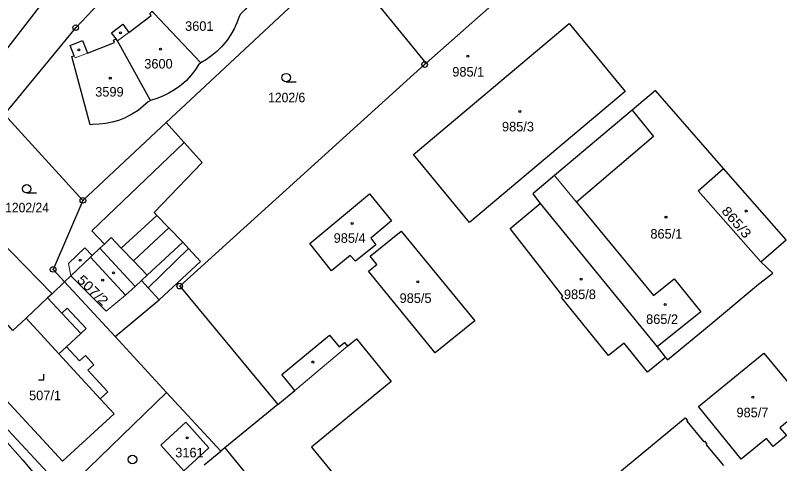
# Model space of a CAD drawing. Extents: x -679733 to -673243, y -1075091 to -1066557.
# Drawn here: x -676702.8 to -676566.7, y -1070579 to -1070499.2 of the extents above; entities that cross this region are included whole.
import ezdxf

# ---------------------------------------------------------------- set-up
doc = ezdxf.new("R2010")
doc.units = 0
doc.header["$LTSCALE"] = 0.68
for name, color, linetype, lineweight in [('1', 7, 'Continuous', 25), ('3', 7, 'Continuous', 25), ('4', 7, 'Continuous', 13), ('5', 7, 'Continuous', 25), ('8', 7, 'Continuous', 25)]:
    doc.layers.add(name, color=color, linetype=linetype, lineweight=lineweight)
doc.layers.add('2', color=7, linetype='Continuous')

msp = doc.modelspace()

# ---------------------------------------------------------------- linework, layer by layer
at = {"layer": '1'}
for p, q in [((-676690.79, -1070532.16), (-676704.74, -1070516.87)), ((-676675.96, -1070518.31), (-676690.79, -1070532.16)), ((-676710.72, -1070534.01), (-676696.28, -1070548.75)), ((-676609.35, -1070532.71), (-676588.52, -1070558.2)), ((-676588.52, -1070558.2), (-676587.05, -1070560.11)), ((-676656.1, -1070568.44), (-676665.49, -1070576.17)), ((-676665.49, -1070576.17), (-676666.23, -1070576.78))]:
    msp.add_line(p, q, dxfattribs=at)
for points in [[(-676554.16, -1070441.11), (-676578.35, -1070462.42), (-676629.66, -1070507.75)], [(-676704.74, -1070516.87), (-676692.07, -1070501.45), (-676662.78, -1070470.45), (-676661.41, -1070469), (-676656.36, -1070463.66)], [(-676682.71, -1070480.63), (-676697.52, -1070496.3), (-676707.48, -1070509.17)], [(-676629.66, -1070507.75), (-676644.83, -1070489.23), (-676646.29, -1070490.6), (-676675.96, -1070518.31)], [(-676658.12, -1070489.37), (-676658.239, -1070490.554), (-676658.458, -1070491.724), (-676658.773, -1070492.872), (-676659.184, -1070493.989), (-676659.295, -1070494.247), (-676659.819, -1070495.315), (-676660.432, -1070496.336), (-676661.128, -1070497.301), (-676661.902, -1070498.205), (-676662.75, -1070499.04), (-676662.99, -1070499.45)], [(-676684.89, -1070503.41), (-676685.69, -1070502.34), (-676683.69, -1070500.85), (-676682.62, -1070502.28), (-676678.61, -1070499.25), (-676678.87, -1070498.91), (-676678.49, -1070498.56)], [(-676669.81, -1070507.68), (-676678.15, -1070498.84), (-676678.49, -1070498.56)], [(-676662.99, -1070499.45), (-676663.381, -1070500.56), (-676663.865, -1070501.633), (-676664.438, -1070502.662), (-676665.096, -1070503.637), (-676665.323, -1070503.937), (-676666.087, -1070504.833), (-676666.923, -1070505.661), (-676667.827, -1070506.415), (-676668.792, -1070507.09), (-676669.81, -1070507.68), (-676670.21, -1070508.05)], [(-676689.07, -1070518.64), (-676689.5, -1070518.75), (-676692.76, -1070506.58), (-676692.32, -1070506.45), (-676693.06, -1070504.59), (-676690.85, -1070503.7), (-676689.96, -1070505.97), (-676685.17, -1070504.06), (-676685.33, -1070503.66), (-676684.89, -1070503.41)], [(-676678.75, -1070514.38), (-676684.64, -1070503.78), (-676684.89, -1070503.41)], [(-676670.21, -1070508.05), (-676670.849, -1070509.031), (-676671.57, -1070509.954), (-676672.367, -1070510.812), (-676673.234, -1070511.599), (-676673.525, -1070511.834), (-676674.475, -1070512.518), (-676675.48, -1070513.119), (-676676.533, -1070513.632), (-676677.625, -1070514.054), (-676678.75, -1070514.38), (-676679.17, -1070514.64)], [(-676629.66, -1070507.75), (-676629.95, -1070508), (-676673.55, -1070547.4), (-676656.1, -1070568.44)], [(-676576.73, -1070526.49), (-676588.85, -1070512.64), (-676592.97, -1070516.11)], [(-676679.17, -1070514.64), (-676680.031, -1070515.43), (-676680.957, -1070516.144), (-676681.94, -1070516.777), (-676682.973, -1070517.322), (-676683.38, -1070517.508), (-676684.471, -1070517.928), (-676685.594, -1070518.253), (-676686.74, -1070518.481), (-676687.902, -1070518.61), (-676689.07, -1070518.64)], [(-676592.97, -1070516.11), (-676606.8, -1070527.76), (-676610.66, -1070531.01), (-676609.35, -1070532.71)], [(-676592.97, -1070516.11), (-676589.21, -1070520.8), (-676602.93, -1070532.45), (-676589.21, -1070549.1), (-676585.49, -1070546.11), (-676580.76, -1070551.96), (-676588.52, -1070558.2)], [(-676685.06, -1070556.38), (-676677.18, -1070549.86), (-676669.82, -1070543.04), (-676671.99, -1070540.7), (-676673.01, -1070539.6), (-676675.46, -1070537.06), (-676677.63, -1070534.82), (-676678.08, -1070534.34), (-676669.58, -1070525.43), (-676672.77, -1070521.87), (-676675.96, -1070518.31)], [(-676570.11, -1070543.08), (-676581.26, -1070530.44), (-676576.73, -1070526.49)], [(-676570.11, -1070543.08), (-676565.58, -1070539.17), (-676576.73, -1070526.49)], [(-676690.79, -1070532.16), (-676696.09, -1070544.43), (-676694.05, -1070546.64)], [(-676587.05, -1070560.11), (-676590.29, -1070562.69), (-676594.44, -1070557.52), (-676597.18, -1070559.73), (-676605.59, -1070549.42), (-676605.35, -1070549.2), (-676614.72, -1070537.13), (-676609.35, -1070532.71)], [(-676587.05, -1070560.11), (-676586.69, -1070560.54), (-676578.94, -1070554.12), (-676570.48, -1070547.07), (-676567.94, -1070545.07), (-676570.11, -1070543.08)], [(-676707.46, -1070557.47), (-676713.35, -1070563.1), (-676694, -1070583.85), (-676693.75, -1070583.62), (-676675.88, -1070566.33), (-676685.06, -1070556.38), (-676694.05, -1070546.64), (-676696.28, -1070548.75)], [(-676696.28, -1070548.75), (-676697.09, -1070549.51), (-676700.9, -1070553.09), (-676703.26, -1070555.28), (-676704.1, -1070554.36), (-676705.49, -1070555.63)], [(-676656.1, -1070568.44), (-676653.06, -1070565.94), (-676655.39, -1070563.12), (-676646.89, -1070556.11), (-676645.18, -1070558.2), (-676644.19, -1070557.41), (-676643.65, -1070558.06), (-676642.1, -1070556.77), (-676635.91, -1070564.37), (-676650.09, -1070576.02), (-676635.4, -1070593.97), (-676626.02, -1070605.93), (-676617.31, -1070598.76), (-676610.73, -1070593.24)], [(-676717.94, -1070559.83), (-676701.5, -1070578.38), (-676687.82, -1070594.65)], [(-676669.18, -1070579.21), (-676666.23, -1070576.78), (-676675.88, -1070566.33)], [(-676595.88, -1070581.01), (-676583.57, -1070570.8), (-676583.15, -1070571.3), (-676583.28, -1070571.4), (-676580.21, -1070575.11), (-676580.09, -1070575), (-676579.67, -1070575.5), (-676579.8, -1070575.61), (-676576.73, -1070579.31)], [(-676665.49, -1070576.17), (-676645.2, -1070600.99), (-676643.3, -1070603.32)]]:
    msp.add_lwpolyline(points, dxfattribs=at)
for points in [[(-676604.2, -1070500.73), (-676594.21, -1070512.78), (-676621.98, -1070536.09), (-676631.95, -1070524.01)], [(-676635.86, -1070535.82), (-676639.55, -1070538.9), (-676638.66, -1070540.05), (-676642.28, -1070542.99), (-676643.21, -1070541.96), (-676646.52, -1070544.67), (-676650.36, -1070539.8), (-676639.75, -1070530.98)], [(-676638.48, -1070543.53), (-676639.62, -1070542.08), (-676634.11, -1070537.61), (-676621.01, -1070553.59), (-676628.06, -1070559.24), (-676639.91, -1070544.73)], [(-676566.68, -1070572.59), (-676565.54, -1070573.99), (-676567.91, -1070575.92), (-676569.05, -1070574.52), (-676573.56, -1070578.2), (-676581.19, -1070568.83), (-676569.56, -1070559.33), (-676561.86, -1070568.66)], [(-676668.34, -1070576.15), (-676672.84, -1070580.26), (-676676.94, -1070575.67), (-676672.45, -1070571.59)]]:
    msp.add_lwpolyline(points, close=True, dxfattribs=at)
at = {"layer": '3'}
for p, q in [((-676654.593, -1070511.08), (-676652.843, -1070511.08)), ((-676700.803, -1070530.84), (-676699.053, -1070530.84))]:
    msp.add_line(p, q, dxfattribs=at)
msp.add_lwpolyline([(-676698.721, -1070564.07), (-676697.72, -1070564.07), (-676697.72, -1070563.07)], dxfattribs=at)
for centre in [(-676654.5929, -1070510.3298), (-676700.8029, -1070530.0898), (-676681.9529, -1070578.2298)]:
    msp.add_circle(centre, 0.75, dxfattribs=at)
at = {"layer": '4'}
for p, q in [((-676684.64, -1070503.78), (-676682.62, -1070502.28)), ((-676692.32, -1070506.45), (-676692.18, -1070506.82)), ((-676692.18, -1070506.82), (-676689.96, -1070505.97)), ((-676689.22, -1070537.55), (-676672.77, -1070521.87)), ((-676606.8, -1070527.76), (-676602.93, -1070532.45)), ((-676683.95, -1070540.63), (-676677.63, -1070534.82)), ((-676689.22, -1070537.55), (-676686.97, -1070539.93)), ((-676681.79, -1070542.88), (-676675.46, -1070537.06)), ((-676685.74, -1070538.77), (-676686.97, -1070539.93)), ((-676685.74, -1070538.77), (-676683.95, -1070540.63)), ((-676693.36, -1070543.38), (-676690.43, -1070540.61)), ((-676690.43, -1070540.61), (-676689.13, -1070541.98)), ((-676689.13, -1070541.98), (-676687.76, -1070540.68)), ((-676686.97, -1070539.93), (-676687.76, -1070540.68)), ((-676681.5, -1070547.45), (-676687.76, -1070540.68)), ((-676683.95, -1070540.63), (-676681.79, -1070542.88)), ((-676679.33, -1070545.45), (-676673.01, -1070539.6)), ((-676671.99, -1070540.7), (-676679.18, -1070547.69)), ((-676689.43, -1070542.26), (-676689.13, -1070541.98)), ((-676692.92, -1070545.57), (-676693.36, -1070543.38)), ((-676692.92, -1070545.57), (-676689.43, -1070542.26)), ((-676689.43, -1070542.26), (-676683.19, -1070549.02)), ((-676681.79, -1070542.88), (-676679.33, -1070545.45)), ((-676694.05, -1070546.64), (-676692.92, -1070545.57)), ((-676692.92, -1070545.57), (-676686.64, -1070551.87)), ((-676679.33, -1070545.45), (-676680.37, -1070546.41)), ((-676683.19, -1070549.02), (-676681.5, -1070547.45)), ((-676680.37, -1070546.41), (-676681.5, -1070547.45)), ((-676680.37, -1070546.41), (-676679.18, -1070547.69)), ((-676686.64, -1070551.87), (-676683.19, -1070549.02)), ((-676679.18, -1070547.69), (-676677.18, -1070549.86)), ((-676697.09, -1070549.51), (-676694.54, -1070552.2)), ((-676694.54, -1070552.2), (-676693.6, -1070551.31)), ((-676693.6, -1070551.31), (-676690.19, -1070554.92)), ((-676695.06, -1070559.42), (-676700.9, -1070553.09)), ((-676694.54, -1070552.2), (-676691.14, -1070555.8)), ((-676691.14, -1070555.8), (-676693.73, -1070558.19)), ((-676691.14, -1070555.8), (-676690.19, -1070554.92)), ((-676695.06, -1070559.42), (-676693.73, -1070558.19)), ((-676693.73, -1070558.19), (-676691.4, -1070560.71)), ((-676643.65, -1070558.06), (-676653.06, -1070565.94)), ((-676687.69, -1070567.42), (-676695.06, -1070559.42)), ((-676691.4, -1070560.71), (-676690.35, -1070559.74)), ((-676690.35, -1070559.74), (-676688.82, -1070561.4)), ((-676694.44, -1070578.54), (-676710.09, -1070561.62)), ((-676688.82, -1070561.4), (-676689.88, -1070562.37)), ((-676689.88, -1070562.37), (-676686.36, -1070566.19)), ((-676686.36, -1070566.19), (-676687.69, -1070567.42)), ((-676685.2, -1070570.12), (-676687.69, -1070567.42)), ((-676694.44, -1070578.54), (-676685.2, -1070570.12))]:
    msp.add_line(p, q, dxfattribs=at)
at = {"layer": '5'}
for centre in [(-676684.1068, -1070502.3792), (-676691.5268, -1070505.3792), (-676676.9868, -1070505.2592), (-676622.2668, -1070506.5192), (-676685.9068, -1070510.3992), (-676613.0068, -1070516.3492), (-676572.6868, -1070534.0492), (-676586.9668, -1070535.1292), (-676642.8368, -1070536.2592), (-676691.2768, -1070542.7892), (-676685.3268, -1070545.0192), (-676687.2668, -1070546.3292), (-676602.0768, -1070546.1692), (-676631.1468, -1070546.6592), (-676587.1168, -1070550.6892), (-676649.8368, -1070560.8992), (-676571.4968, -1070567.1392), (-676672.2368, -1070574.3692)]:
    msp.add_circle(centre, 0.175, dxfattribs=at)
at = {"layer": '8'}
for centre, radius in [((-676692.07, -1070501.4499), 0.5), ((-676692.07, -1070501.4499), 0.0303), ((-676629.95, -1070507.9999), 0.5), ((-676629.95, -1070507.9999), 0.0303), ((-676690.79, -1070532.1599), 0.5), ((-676690.79, -1070532.1599), 0.0303), ((-676696.09, -1070544.4299), 0.5), ((-676696.09, -1070544.4299), 0.0303), ((-676673.55, -1070547.3999), 0.5), ((-676673.55, -1070547.3999), 0.0303)]:
    msp.add_circle(centre, radius, dxfattribs=at)

# ---------------------------------------------------------------- texts
at = {"layer": '2'}
for s, p in [('3601', (-676672.59, -1070502.009)), ('3600', (-676679.86, -1070508.71)), ('985/1', (-676625.02, -1070510.14)), ('3599', (-676688.59, -1070513.7)), ('985/3', (-676616.17, -1070519.89)), ('985/4', (-676646.14, -1070539.7)), ('865/1', (-676589.75, -1070538.96)), ('985/5', (-676634.4, -1070550.39)), ('985/8', (-676605.14, -1070549.71)), ('865/2', (-676590.51, -1070554.13)), ('507/1', (-676700.37, -1070567.69)), ('985/7', (-676574.42, -1070570.729)), ('3161', (-676674.34, -1070577.86))]:
    msp.add_text(s, height=1.7, dxfattribs=at).set_placement(p)
at = {"layer": '2', "width": 0.95}
for s, p in [('1202/6', (-676657.81, -1070514.71)), ('1202/24', (-676704.63, -1070534.29))]:
    msp.add_text(s, height=1.7, dxfattribs=at).set_placement(p)
at = {"layer": '2', "width": 1.15}
for s, rotation, p in [('865/3', 311, (-676577.201, -1070534.137)), ('507/2', 316, (-676691.97, -1070546.461))]:
    msp.add_text(s, height=1.7, rotation=rotation, dxfattribs=at).set_placement(p)

doc.saveas('drawing.dxf')
